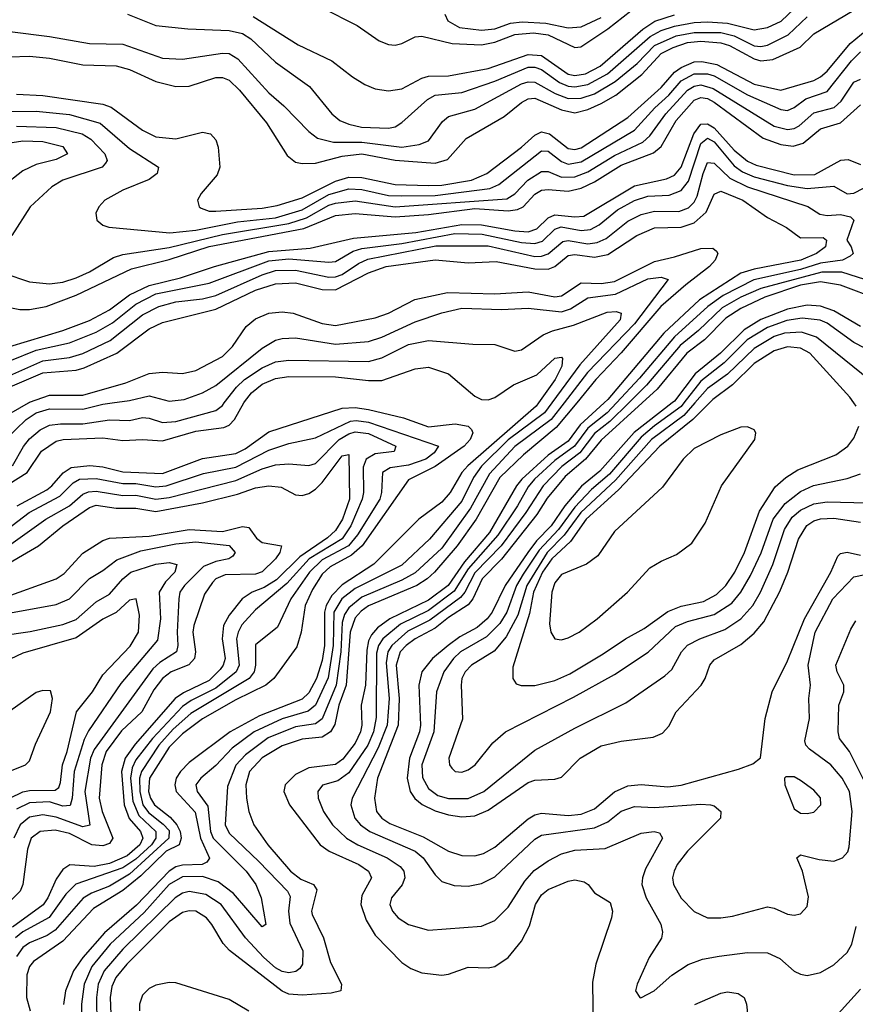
# Model space of a CAD drawing. Header units: inches. Extents: x 1173000 to 1307049, y 522583 to 678455.
# Tile 532 of 617: x 1202320 to 1204834, y 668189 to 671153. Entities that reach past the tile are written whole.
import ezdxf

# ---------------------------------------------------------------- set-up
doc = ezdxf.new("R2010")
doc.units = ezdxf.units.IN
doc.header["$MEASUREMENT"] = 0
doc.layers.add('B2606', color=7, linetype='Continuous')
doc.layers.add('B2607', color=7, linetype='Continuous')

msp = doc.modelspace()

# ---------------------------------------------------------------- linework, layer by layer
at = {"layer": 'B2606', "color": 5}
for points, elevation in [([(1201443.2, 670000), (1201426.9, 669950), (1201435.2, 669850), (1201446.6, 669810), (1201457.8, 669790), (1201474.8, 669770), (1201501.4, 669750), (1201550, 669728.8), (1201650, 669711.8), (1201850, 669718), (1201990, 669705.8), (1202070, 669716.7), (1202110, 669731.8), (1202228.7, 669811.3), (1202247.9, 669830), (1202277.1, 669890), (1202339.8, 669950), (1202370, 669970.3), (1202410, 669982.4), (1202510, 669980.8), (1202570, 669996.5), (1202597.9, 670000)], 1760), ([(1201490.6, 670000), (1201490, 669999), (1201477.3, 669970), (1201469.8, 669930.2), (1201479.7, 669870), (1201504.7, 669824.7), (1201547.3, 669790), (1201610, 669767.6), (1201690, 669757.9), (1201750, 669759.4), (1201850, 669771.3), (1201990, 669757.6), (1202036.2, 669763.8), (1202081, 669779), (1202182, 669838), (1202194.1, 669850), (1202224.3, 669910), (1202242.7, 669930), (1202294.3, 669970), (1202346.1, 670000)], 1780), ([(1202261.2, 669738.8), (1202342.4, 669790), (1202385.9, 669854.1), (1202430, 669884.5), (1202450.4, 669889.6), (1202570, 669894.3), (1202630, 669886.2), (1202690, 669890.1), (1202750, 669885.6), (1202850, 669914.4), (1202934.6, 669925.4), (1202950, 669933.1), (1202966.4, 669950), (1202994.6, 670000)], 1720), ([(1202298, 669810), (1202331.1, 669868.9), (1202350, 669891.6), (1202381.3, 669918.7), (1202410, 669932.5), (1202442.8, 669937.2), (1202510, 669936.8), (1202590, 669948.5), (1202650, 669947.3), (1202690, 669955.6), (1202710, 669954.2), (1202750, 669941.1), (1202790, 669943.8), (1202910, 669976.7), (1202930, 669992.4), (1202935.8, 670000)], 1740), ([(1203881.3, 670000), (1203874.1, 669990), (1203668.1, 669810), (1203650.7, 669790), (1203615.8, 669730), (1203590, 669701.4), (1203520.8, 669650), (1203386.1, 669513.9), (1203290, 669451.9), (1203259.7, 669420.3), (1203241.9, 669390), (1203236.9, 669370), (1203236.8, 669270), (1203230, 669224.5), (1203213.5, 669170), (1203190, 669127.2), (1203170, 669108.2), (1203041.7, 669058.3), (1202952.9, 669010), (1202830, 668917.2), (1202803.5, 668890), (1202791, 668870), (1202786.5, 668850), (1202791.3, 668830), (1202847.8, 668767.8), (1202864, 668690), (1202891.1, 668628.9), (1202882.9, 668617.1), (1202869.6, 668610.4), (1202810, 668608.1), (1202790, 668602.8), (1202770, 668590.3), (1202671.9, 668488.1), (1202575.6, 668404.4), (1202510, 668330), (1202481.7, 668290), (1202457.9, 668230), (1202451.6, 668188.4)], 1720), ([(1203921.3, 670000), (1203899.4, 669970), (1203790, 669888.2), (1203710, 669809), (1203685.2, 669774.8), (1203650, 669704.4), (1203553.2, 669590), (1203470, 669511.8), (1203330, 669441.2), (1203289.6, 669410), (1203265.7, 669370), (1203263.7, 669270), (1203248.1, 669171.9), (1203209.7, 669090.3), (1203188.1, 669071.9), (1203110, 669048.5), (1203025.7, 669010), (1202959.3, 668960.7), (1202910, 668908.2), (1202865.1, 668870), (1202850.1, 668850), (1202853.8, 668830), (1202885.9, 668785.9), (1202893.8, 668710), (1202901.8, 668690), (1203001.8, 668590), (1203031.1, 668550), (1203046.8, 668510), (1203060.7, 668430), (1203050, 668422.2), (1202963.3, 668523.3), (1202917.7, 668557.7), (1202870, 668573.8), (1202810, 668573.2), (1202770, 668550.2), (1202694.3, 668465.7), (1202592.1, 668370), (1202537.1, 668302.9), (1202514.2, 668250), (1202506, 668190), (1202507.2, 668130)], 1740), ([(1203957.9, 670000), (1203919, 669950), (1203810, 669868.9), (1203733.3, 669786.7), (1203677, 669683), (1203590, 669562.5), (1203510, 669488.4), (1203470, 669466.6), (1203350, 669415.5), (1203310, 669382.9), (1203297.3, 669362.7), (1203290, 669338.9), (1203286.3, 669250), (1203272.7, 669150), (1203230, 669048.6), (1203210, 669033.9), (1203150, 669025.1), (1203067.9, 668992.1), (1202999.2, 668940.8), (1202970.7, 668909.3), (1202945.5, 668845.5), (1202938.2, 668730), (1202950, 668705), (1203039.4, 668619.4), (1203125.5, 668530), (1203134.3, 668514.3), (1203129.4, 668470), (1203133.4, 668433.4), (1203172, 668350), (1203170.7, 668310), (1203162.6, 668297.4), (1203151.4, 668288.6), (1203130, 668284.6), (1203110, 668288.1), (1203090, 668299.1), (1203054.7, 668330), (1202999.6, 668390), (1202925.8, 668490), (1202880, 668520), (1202830, 668529.1), (1202810, 668524.2), (1202787.4, 668510), (1202630, 668355.5), (1202574.2, 668290), (1202556.2, 668250), (1202551.3, 668210), (1202552.2, 668130)], 1760), ([(1203996.2, 670000), (1203934.6, 669925.4), (1203836.2, 669843.8), (1203764.9, 669775.1), (1203693.5, 669650), (1203636.8, 669570), (1203568, 669490), (1203546.6, 669470), (1203514.6, 669450), (1203370, 669388.5), (1203347.3, 669372.7), (1203330, 669353.1), (1203314.1, 669310), (1203302, 669150), (1203280, 669090), (1203268.3, 669031.7), (1203254.8, 669010), (1203230, 668993.8), (1203170, 668987.7), (1203110, 668968), (1203050, 668931.2), (1203011.2, 668890), (1203001, 668850), (1203002.4, 668810), (1203009.5, 668769.5), (1203024.8, 668730), (1203066.3, 668670), (1203135.1, 668590), (1203166.1, 668566.1), (1203204.6, 668550), (1203214.4, 668534.4), (1203198, 668470), (1203200.2, 668460.2), (1203234.5, 668390), (1203255.7, 668315.7), (1203288.1, 668250), (1203286, 668230), (1203257.5, 668222.5), (1203170, 668216.5), (1203130, 668220.4), (1203110, 668229.3), (1202951.4, 668351.4), (1202932.1, 668372.1), (1202898.5, 668430), (1202881.9, 668450), (1202850, 668469.5), (1202830, 668471.2), (1202810, 668465.3), (1202770, 668437.6), (1202642.4, 668310), (1202609.1, 668270), (1202597.3, 668242.7), (1202591.9, 668210), (1202596.8, 668110)], 1780), ([(1204078.7, 670000), (1204006.2, 669933.8), (1203970, 669885), (1203910, 669842.1), (1203831.5, 669770), (1203814.9, 669750), (1203733.7, 669610), (1203658.9, 669521.1), (1203609.8, 669450.2), (1203550, 669405.8), (1203433.9, 669350), (1203397.2, 669322.8), (1203378.7, 669301.3), (1203370, 669283.2), (1203364.8, 669255.2), (1203360.7, 669150), (1203347.4, 669090), (1203349.2, 669030), (1203345.8, 669010), (1203330, 668975.1), (1203292.2, 668927.8), (1203270, 668911.8), (1203190, 668901), (1203150, 668881.6), (1203119.3, 668850), (1203115.1, 668830), (1203131.8, 668790), (1203224.3, 668670), (1203251.4, 668650), (1203340.4, 668610), (1203370.1, 668590), (1203378.2, 668570), (1203350, 668517.4), (1203346.8, 668490), (1203362.4, 668442.4), (1203390, 668397.5), (1203470, 668315.1), (1203497.2, 668297.2), (1203530, 668284.4), (1203590, 668277), (1203610, 668279.8), (1203670, 668301.5), (1203730, 668299.5), (1203750, 668303.7), (1203790, 668330.1), (1203830, 668379.8), (1203854, 668426), (1203872.6, 668490), (1203890, 668519.1), (1203910, 668535.2), (1203970, 668560.5), (1203990, 668564.6), (1204018.3, 668558.3), (1204031.1, 668550), (1204050, 668524.7), (1204096.4, 668496.4), (1204103.6, 668470), (1204100.6, 668450), (1204053.4, 668310), (1204043.9, 668256.1), (1204046, 668110)], 1820), ([(1204115.8, 670000), (1204087.7, 669970), (1204030, 669924.1), (1203989.3, 669870), (1203930, 669826.1), (1203869.4, 669770), (1203850, 669747.2), (1203818, 669690), (1203758.6, 669601.4), (1203670, 669500.1), (1203627.3, 669432.7), (1203550, 669375.3), (1203466.2, 669333.8), (1203412.8, 669290), (1203399.9, 669270), (1203393.6, 669246.4), (1203392.7, 669052.7), (1203384.6, 669010), (1203367.3, 668970), (1203310, 668886.2), (1203277.8, 668862.2), (1203231.1, 668848.9), (1203216.8, 668830), (1203217.9, 668810), (1203234.1, 668770), (1203261, 668730), (1203303.4, 668690), (1203337.4, 668670), (1203426.3, 668630), (1203464.6, 668604.6), (1203476, 668590), (1203478.5, 668570), (1203471, 668549), (1203438.6, 668510), (1203433.8, 668490), (1203441.4, 668470), (1203459.4, 668450), (1203490, 668429.5), (1203550, 668413), (1203710, 668425.1), (1203750, 668442.2), (1203790, 668481.8), (1203840.1, 668559.9), (1203867.8, 668592.2), (1203910, 668621.8), (1203950, 668642), (1203990, 668653.9), (1204081.6, 668658.4), (1204190, 668704.7), (1204229.3, 668709.3), (1204245.2, 668705.2), (1204254.3, 668690), (1204203.1, 668596.9), (1204193.8, 668570), (1204192.5, 668550), (1204205.1, 668510), (1204248.9, 668431.1), (1204253.8, 668406.2), (1204251.1, 668388.9), (1204213.7, 668330), (1204177.6, 668250), (1204173, 668230), (1204186, 668210), (1204188.9, 668208.9), (1204229.4, 668230), (1204282.5, 668277.5), (1204331.2, 668308.8), (1204374.3, 668325.8), (1204425.3, 668334.7), (1204510, 668345.7), (1204570, 668343.9), (1204607.3, 668327.3), (1204650, 668289.2), (1204670, 668279.7), (1204690, 668275.9), (1204730, 668285.6), (1204770, 668307.8), (1204810, 668345), (1204824, 668370), (1204836.6, 668423.4)], 1840), ([(1204152.7, 670000), (1204096.2, 669943.8), (1204050, 669907.6), (1204005.3, 669850), (1203951.4, 669808.6), (1203895.1, 669750), (1203843, 669670), (1203768.4, 669570), (1203690, 669488.6), (1203659.4, 669430), (1203646.4, 669413.6), (1203554.1, 669345.9), (1203487.7, 669312.3), (1203439.4, 669270), (1203427.9, 669250), (1203422.3, 669217.7), (1203431.8, 669110), (1203426, 669030), (1203398.6, 668961.4), (1203320.1, 668810), (1203316.6, 668790), (1203328.9, 668750), (1203345.8, 668730), (1203373.2, 668710), (1203510.5, 668650), (1203533.8, 668630), (1203570, 668578.9), (1203590, 668559.4), (1203627.3, 668547.3), (1203670, 668545.4), (1203710, 668552.7), (1203750, 668572.7), (1203870, 668687), (1203890, 668698.9), (1204050, 668720.3), (1204090, 668738.3), (1204130, 668770.8), (1204170, 668785.2), (1204230, 668781.9), (1204370, 668792), (1204399.1, 668790), (1204410, 668786.7), (1204430.2, 668770), (1204429.3, 668750), (1204330, 668650.4), (1204298.6, 668610), (1204289.1, 668590), (1204284.5, 668570), (1204286.9, 668550), (1204310, 668509.4), (1204350, 668468.9), (1204390.1, 668450.1), (1204430, 668449.6), (1204465, 668455), (1204570, 668482.6), (1204590, 668478.7), (1204630, 668461.1), (1204650, 668457.6), (1204670, 668462), (1204690, 668484), (1204693.2, 668513.2), (1204676, 668590), (1204658.9, 668630), (1204670, 668639.6), (1204725.5, 668625.5), (1204770, 668620.2), (1204795.8, 668630), (1204812, 668648), (1204816.4, 668663.6), (1204825.4, 668770), (1204817, 668830), (1204794.9, 668870), (1204761.2, 668910), (1204697.1, 668957.1), (1204685.6, 668970), (1204682.8, 668982.8), (1204696.9, 669050), (1204694.6, 669110), (1204699.2, 669150), (1204692.8, 669210), (1204713.6, 669310), (1204766.7, 669410), (1204830, 669475.8), (1205010, 669513.1)], 1860), ([(1204192.9, 670000), (1204070, 669887.7), (1204022.6, 669830), (1203961.3, 669778.7), (1203906.9, 669713.1), (1203875.9, 669664.1), (1203770, 669529.1), (1203711.5, 669470), (1203683.3, 669410), (1203670, 669391.9), (1203610, 669353.4), (1203570, 669321.4), (1203510, 669289.6), (1203483.4, 669270), (1203465.3, 669250), (1203453.3, 669210), (1203462, 669110), (1203459.1, 669030), (1203396.6, 668870), (1203387.8, 668810), (1203394.2, 668770), (1203409.7, 668750), (1203433.6, 668733.6), (1203533.7, 668693.7), (1203610, 668650.4), (1203650, 668637.5), (1203690, 668636.5), (1203716.1, 668643.9), (1203750, 668662.2), (1203850, 668747.3), (1203870, 668759.6), (1203890, 668764.8), (1203970, 668757.6), (1204010, 668762.1), (1204050, 668777.4), (1204110, 668829.4), (1204150, 668847.6), (1204190, 668850.7), (1204270, 668843.8), (1204310, 668848.8), (1204483.2, 668896.8), (1204526.4, 668913.6), (1204549, 668931), (1204563.7, 669050), (1204584.7, 669130), (1204630, 669223.2), (1204681.5, 669350), (1204761.2, 669490), (1204782, 669538), (1204790, 669546.3), (1204809.9, 669550.1), (1204850, 669541.8)], 1880), ([(1204283.2, 670000), (1204169.5, 669910.5), (1204065.4, 669794.6), (1204011, 669749), (1203960.4, 669690), (1203919.5, 669630), (1203875.3, 669584.7), (1203848.9, 669550), (1203781.3, 669450), (1203741.8, 669370), (1203727, 669350), (1203696.4, 669323.6), (1203644.7, 669295.3), (1203609.8, 669270), (1203562.7, 669230), (1203530, 669190.4), (1203521.5, 669150), (1203526.1, 669030), (1203522.7, 669010), (1203493.2, 668930), (1203485.8, 668870), (1203495.1, 668830), (1203509, 668809), (1203530.7, 668790.7), (1203570, 668771.8), (1203610, 668760.2), (1203650, 668754), (1203690, 668756.9), (1203730, 668773.9), (1203850, 668856.8), (1203870, 668864.3), (1203930, 668866.9), (1203950, 668873.1), (1204006.8, 668930), (1204070, 668967.4), (1204130, 668981.1), (1204226.1, 668993.9), (1204254.2, 669005.8), (1204273.1, 669026.9), (1204295.8, 669070), (1204370.3, 669149.7), (1204382.6, 669170), (1204397.1, 669210), (1204410, 669226.8), (1204490, 669272.9), (1204530, 669307.1), (1204559.2, 669340.8), (1204607.7, 669432.3), (1204631.7, 669490), (1204663.5, 669590), (1204688.9, 669631.1), (1204710, 669645), (1204730, 669651.3), (1204770, 669652.4), (1204850, 669641.3)], 1920), ([(1204318.9, 670000), (1204310, 669988.6), (1204230, 669931.3), (1204190, 669897), (1204094.4, 669785.6), (1204040.7, 669739.3), (1203990, 669685.6), (1203941.3, 669618.7), (1203883.5, 669556.5), (1203835.4, 669484.6), (1203815.3, 669450), (1203786.2, 669370), (1203764.5, 669335.5), (1203724.5, 669295.5), (1203646.5, 669250), (1203625.1, 669230), (1203596.4, 669190), (1203574.4, 669130), (1203566.4, 669010), (1203530.3, 668910), (1203532.1, 668872.1), (1203550, 668838.6), (1203577.9, 668817.9), (1203610, 668808.5), (1203670, 668808.8), (1203716.6, 668830), (1203870, 668954.7), (1203990, 669020.3), (1204143.5, 669096.5), (1204261.8, 669178.2), (1204282.6, 669197.4), (1204311.5, 669250), (1204330, 669271), (1204366.2, 669290), (1204442.2, 669317.8), (1204490, 669349.7), (1204526, 669390), (1204548.8, 669430), (1204586.5, 669513.5), (1204621.7, 669618.3), (1204644.5, 669655.5), (1204670, 669677.4), (1204710, 669696.5), (1204750, 669702), (1204870, 669699.5)], 1940), ([(1204351.8, 670000), (1204318.1, 669961.9), (1204220.8, 669890), (1204113.1, 669766.9), (1204008.4, 669670), (1203958.4, 669601.6), (1203907.4, 669550), (1203845.6, 669450), (1203819.2, 669360.8), (1203784, 669296), (1203748, 669252), (1203679.3, 669210), (1203660.5, 669190), (1203650.8, 669170), (1203648, 669150), (1203652, 669048), (1203611.6, 668930), (1203613.7, 668910), (1203620.2, 668900.2), (1203630, 668890.2), (1203650, 668888.4), (1203670, 668895.1), (1203690.6, 668910), (1203743.7, 668976.3), (1203781.8, 669010), (1203986.3, 669113.7), (1204110, 669182.6), (1204211, 669249), (1204293.3, 669326.7), (1204330, 669341.8), (1204410, 669362.5), (1204462.6, 669397.4), (1204489.9, 669430), (1204519.5, 669480.5), (1204551.4, 669548.6), (1204587.2, 669650), (1204623.4, 669696.6), (1204670, 669733), (1204708.4, 669751.6), (1204810, 669772.2), (1204850, 669786.7)], 1960), ([(1204395.5, 670000), (1204345.4, 669950), (1204246.5, 669870), (1204122.1, 669737.9), (1204024.2, 669650), (1203977.4, 669582.6), (1203920.9, 669530), (1203893.5, 669490), (1203866.2, 669430), (1203853.7, 669366.3), (1203804.4, 669204.4), (1203803.6, 669170), (1203813.8, 669153.8), (1203828.7, 669148.7), (1203870, 669148.7), (1203930, 669163.8), (1203975.3, 669184.7), (1204076, 669244), (1204142.5, 669290), (1204199.4, 669320.6), (1204270, 669372.4), (1204310, 669387.7), (1204377.7, 669402.3), (1204416.9, 669423.1), (1204444.5, 669450), (1204472.3, 669490), (1204501.1, 669550), (1204546.1, 669673.9), (1204593.1, 669746.9), (1204625.2, 669774.8), (1204662, 669798), (1204776.2, 669843.8), (1204812.4, 669870), (1204830, 669894), (1204845.5, 669930)], 1980), ([(1204836.7, 669990), (1204829.8, 670000)], 1980), ([(1202312.5, 669690), (1202401.8, 669738.2), (1202417.2, 669750), (1202450.4, 669789.6), (1202475, 669805), (1202531.1, 669811.1), (1202570, 669807.2), (1202630, 669792.7), (1202750, 669787.8), (1202870, 669832.5), (1202970, 669847.4), (1202998.2, 669861.8), (1203070, 669912.4), (1203290, 669983.8), (1203330, 669986.2), (1203370, 669980.2), (1203474.9, 669954.9), (1203550, 669928), (1203630, 669936.8), (1203669.4, 669930), (1203679.5, 669919.5), (1203684, 669910), (1203675.1, 669890), (1203657, 669870), (1203570, 669808), (1203490, 669767.9), (1203350.1, 669569.9), (1203318.2, 669541.8), (1203254.1, 669505.9), (1203230, 669484.4), (1203201.4, 669438.6), (1203179.3, 669390), (1203167.1, 669310), (1203154.2, 669265.8), (1203084.9, 669170), (1203060.6, 669150), (1202970, 669106), (1202870, 669048.3), (1202810, 669003.8), (1202770, 668963.4), (1202710.4, 668870), (1202707.9, 668830), (1202713.5, 668810), (1202725.9, 668790), (1202772.6, 668752.6), (1202793.2, 668730), (1202802.8, 668710), (1202805.7, 668690), (1202799.5, 668670), (1202760.9, 668650), (1202684.3, 668575.7), (1202630, 668531.6), (1202542.5, 668477.5), (1202450, 668379.3), (1202361.8, 668318.2), (1202350, 668303.7), (1202342, 668278), (1202340.4, 668210), (1202351.6, 668170)], 1680), ([(1202224.6, 669575.4), (1202348.9, 669670), (1202440.6, 669719.4), (1202481.2, 669758.8), (1202500.5, 669770), (1202550, 669772.5), (1202630, 669756.8), (1202670, 669757.1), (1202730, 669746.9), (1202761.1, 669750), (1202873, 669787), (1202970, 669806.5), (1203070, 669857.4), (1203130, 669877.5), (1203210, 669894.7), (1203315.3, 669944.7), (1203333, 669947), (1203370, 669942.2), (1203579.8, 669870), (1203567.2, 669850), (1203542.6, 669830), (1203490, 669812.2), (1203435.2, 669804.8), (1203411.6, 669790), (1203408.6, 669730), (1203403.4, 669710), (1203336.9, 669603.1), (1203309.1, 669570), (1203230, 669527.4), (1203191.7, 669490), (1203135.7, 669410), (1203095.5, 669324.5), (1203030, 669271.6), (1203029.3, 669210), (1203025.1, 669190), (1203010.4, 669170), (1202835.5, 669064.5), (1202782, 669018), (1202738.7, 668970), (1202686.4, 668890), (1202681, 668870), (1202681.3, 668830), (1202690.8, 668790), (1202707.2, 668767.2), (1202752.1, 668732.1), (1202770, 668712.2), (1202769, 668690), (1202650, 668581.6), (1202590, 668545.3), (1202535.9, 668524.1), (1202511.2, 668508.8), (1202427.2, 668412.8), (1202403, 668397), (1202350, 668374.8), (1202330, 668360.2), (1202310, 668333.7)], 1660), ([(1202265.8, 669554.2), (1202399.2, 669650), (1202469.7, 669690.3), (1202510, 669725), (1202527.6, 669732.4), (1202550, 669734), (1202630, 669720.7), (1202670, 669721.7), (1202730, 669709.9), (1202770, 669714.9), (1202970, 669765.9), (1203050, 669801.4), (1203090, 669813.7), (1203130, 669816.7), (1203190, 669811.3), (1203210, 669817.3), (1203281.8, 669890), (1203310, 669907), (1203330, 669912.6), (1203370, 669907.3), (1203451.7, 669870), (1203446.7, 669853.3), (1203390, 669846.2), (1203362.2, 669830), (1203353.1, 669806.9), (1203354.4, 669730), (1203350.3, 669710), (1203316.7, 669630), (1203290, 669591.1), (1203191, 669530), (1203124.1, 669455.9), (1203030, 669377), (1202988.4, 669331.6), (1202977, 669310), (1202972.7, 669290), (1202980.3, 669210), (1202971.4, 669190), (1202910, 669140.9), (1202836.1, 669103.9), (1202810, 669085.7), (1202720.1, 668990), (1202670, 668925.6), (1202658.6, 668901.4), (1202653.7, 668870), (1202661, 668801), (1202678.2, 668758.2), (1202730, 668710), (1202730, 668690), (1202717.1, 668670), (1202670, 668626.6), (1202630, 668600.5), (1202488.9, 668551.1), (1202459.2, 668520.8), (1202408.8, 668451.2), (1202330, 668407.7), (1202307.9, 668390)], 1640), ([(1202250, 669496.7), (1202376.9, 669570), (1202450.3, 669630), (1202530, 669684.9), (1202550, 669692.2), (1202610, 669683), (1202670, 669682.9), (1202730, 669672.8), (1202870, 669699), (1202975.3, 669724.7), (1203030, 669743.8), (1203070, 669750.4), (1203106.5, 669746.5), (1203150, 669723.5), (1203170, 669721.3), (1203190, 669727.1), (1203210, 669740.1), (1203230, 669760.3), (1203290, 669841), (1203310, 669844.9), (1203312, 669710), (1203291.7, 669650), (1203270, 669615.9), (1203246.1, 669593.9), (1203163.3, 669536.7), (1203093.1, 669466.9), (1203055.8, 669444.2), (1203019.1, 669430), (1202989.8, 669410), (1202950, 669360.7), (1202933.4, 669330), (1202929, 669290), (1202937.9, 669230), (1202932.5, 669210), (1202923, 669197), (1202890, 669164.2), (1202812.5, 669127.5), (1202787.6, 669110), (1202667.9, 668972.1), (1202637.3, 668930), (1202626.9, 668890), (1202634.7, 668790), (1202649.1, 668749.1), (1202683.7, 668710), (1202690.3, 668690), (1202681.1, 668670), (1202643.4, 668636.6), (1202590, 668613.6), (1202544.3, 668604.3), (1202471.2, 668608.8), (1202450, 668595.7), (1202430, 668565.8), (1202405.1, 668510), (1202391.1, 668488.9), (1202298.3, 668421.7)], 1620), ([(1202268, 669412), (1202430, 669470.1), (1202453.4, 669486.6), (1202510, 669547.9), (1202570, 669586.1), (1202590, 669593), (1202710, 669599), (1202830, 669618.9), (1202930, 669612.6), (1202990, 669627.9), (1203010, 669625.2), (1203032.5, 669592.5), (1203050, 669580.1), (1203108, 669570), (1203103, 669550), (1203090.2, 669530), (1203050, 669491.2), (1203030, 669484.2), (1202937.9, 669482.1), (1202910.6, 669470), (1202900.5, 669459.5), (1202876.2, 669423.8), (1202844.3, 669330), (1202841.5, 669310), (1202848.8, 669250), (1202846.1, 669230), (1202828.7, 669211.3), (1202775.7, 669190), (1202749.8, 669170.2), (1202723.6, 669136.4), (1202687.7, 669070), (1202626.9, 669013.1), (1202580.6, 668950), (1202566.9, 668910), (1202559.5, 668810), (1202568.1, 668770), (1202600.4, 668690), (1202590, 668673.7), (1202570, 668666.6), (1202537.3, 668670), (1202470, 668703.4), (1202426.5, 668713.5), (1202381.5, 668710), (1202355, 668690), (1202343.3, 668656.7), (1202329.3, 668550), (1202321, 668530), (1202270, 668477.7)], 1580), ([(1202292.4, 669367.6), (1202430, 669393.3), (1202470, 669409.6), (1202530, 669471.4), (1202570, 669495), (1202612.2, 669527.8), (1202685, 669555), (1202790, 669575.3), (1202850, 669581.8), (1202950.7, 669570.7), (1202968.3, 669550), (1202961.9, 669538.1), (1202949.7, 669530.3), (1202910, 669522.3), (1202873, 669507), (1202815.9, 669450), (1202802.1, 669430), (1202798.5, 669410), (1202793.7, 669310), (1202796.3, 669270), (1202791.4, 669250), (1202741.9, 669218.1), (1202721.1, 669198.9), (1202544, 668956), (1202533.4, 668930), (1202515.9, 668830), (1202531, 668729), (1202510, 668724), (1202430, 668752.9), (1202390, 668760), (1202350, 668752.7), (1202321.5, 668730), (1202302.5, 668690)], 1560), ([(1202261, 669299), (1202351.6, 669311.6), (1202450, 669332.9), (1202490, 669348), (1202550, 669400.8), (1202590, 669423.8), (1202630.7, 669470), (1202654.9, 669490), (1202730, 669514.2), (1202770, 669519.1), (1202793.4, 669513.4), (1202786.8, 669490), (1202758.6, 669461.4), (1202740.1, 669430), (1202743.8, 669350), (1202734.3, 669285.7), (1202624.7, 669155.3), (1202527, 669013), (1202513.9, 668986.1), (1202484, 668890), (1202478.2, 668810), (1202472.3, 668787.7), (1202450, 668785.6), (1202410, 668798.5), (1202350, 668795.9), (1202310, 668777)], 1540), ([(1202290.8, 668810), (1202330, 668828.6), (1202350, 668832.8), (1202426.4, 668833.6), (1202437.6, 668842.4), (1202443.1, 668856.9), (1202448.8, 668910), (1202462.7, 668950), (1202491.4, 669070), (1202538.9, 669130), (1202570, 669181.6), (1202652.5, 669267.5), (1202677.3, 669310), (1202680.8, 669360.8), (1202670.1, 669410.1), (1202650, 669406), (1202610.7, 669369.3), (1202570, 669348.7), (1202490, 669292.9), (1202330, 669246.1), (1202291.8, 669228.2)], 1520), ([(1204867.5, 668850), (1204816.6, 668950), (1204786.5, 668990), (1204782.8, 669010), (1204784.6, 669090), (1204799.9, 669130), (1204799.5, 669150), (1204779.6, 669190), (1204775.5, 669210), (1204821, 669319), (1204836.3, 669343.7)], 1840), ([(1202275, 668885), (1202337.4, 668910), (1202350, 668922.2), (1202367.3, 668972.7), (1202412.8, 669070), (1202419.2, 669110), (1202413.2, 669133.2), (1202390, 669134.1), (1202370, 669128), (1202290, 669071.7)], 1480), ([(1203010, 668168.8), (1202950, 668203.9), (1202790, 668253.8), (1202770, 668254.9), (1202730, 668246.7), (1202710, 668237.2), (1202690, 668216.6), (1202680.9, 668190), (1202680.5, 668170)], 1820), ([(1204351.2, 668188.8), (1204430, 668222.7), (1204450, 668226.7), (1204482.4, 668222.4), (1204499.7, 668210), (1204507.5, 668190), (1204521.6, 668050)], 1820), ([(1204755, 668130), (1204850, 668234.8)], 1820)]:
    msp.add_lwpolyline(points, dxfattribs=dict(at, elevation=elevation))
for points, elevation in [([(1204510, 669928.2), (1204490, 669927.1), (1204430, 669904.1), (1204350, 669862.6), (1204316.6, 669830), (1204254.1, 669745.9), (1204110, 669613), (1204060.1, 669539.9), (1204026.1, 669513.9), (1203950, 669483.1), (1203930, 669457.9), (1203921.2, 669430), (1203914.4, 669334.4), (1203918.1, 669310), (1203930, 669290.1), (1203950, 669286.9), (1203970, 669292.2), (1204003.2, 669310), (1204058, 669350), (1204149.2, 669430), (1204216.4, 669503.6), (1204250, 669523.5), (1204296.9, 669543.1), (1204342.2, 669577.8), (1204382.5, 669637.5), (1204431.9, 669750), (1204531.8, 669890), (1204535.3, 669910), (1204530, 669918.9)], 2020), ([(1204625.7, 668874.3), (1204621.6, 668870), (1204622.6, 668850), (1204650, 668778), (1204670, 668764.9), (1204690, 668763.6), (1204710, 668768.3), (1204730.4, 668789.6), (1204730, 668811), (1204710, 668834.2), (1204670, 668862.7), (1204650, 668873.8)], 1880)]:
    msp.add_lwpolyline(points, close=True, dxfattribs=dict(at, elevation=elevation))
at = {"layer": 'B2607', "color": 5}
for points, elevation in [([(1202644.9, 671170), (1202730, 671135.8), (1202825.6, 671125.6), (1202950, 671120.5), (1202990, 671112), (1203015.4, 671095.4), (1203090, 671025.4), (1203192.1, 670952.1), (1203259.5, 670870), (1203283, 670850), (1203310, 670838.5), (1203348.4, 670830), (1203430, 670826.6), (1203450, 670830.7), (1203470, 670843.5), (1203546.7, 670913.3), (1203570, 670926.6), (1203650, 670934.6), (1203750, 670968.8), (1203850, 671010.6), (1203870, 671010.6), (1203890, 671003.1), (1203944.1, 670964.1), (1203970, 670953.6), (1203990, 670951.1), (1204030, 670958), (1204088.6, 670990), (1204217.5, 671102.5), (1204250, 671121.3), (1204290, 671134.3), (1204350, 671145.1), (1204390, 671146.9), (1204450, 671142.9), (1204530, 671123), (1204570, 671129.5), (1204610.9, 671149.1), (1204670, 671204.1)], 2060), ([(1202290, 671041.8), (1202350, 671043.2), (1202410, 671037.2), (1202510, 671017.5), (1202610, 671014.5), (1202650, 671003.4), (1202730, 670967.1), (1202790, 670952), (1202830, 670953.7), (1202910, 670979.2), (1202930, 670979.3), (1202950, 670971.1), (1202981.4, 670941.4), (1203062.9, 670842.9), (1203124.5, 670744.5), (1203150, 670724.9), (1203170, 670720.3), (1203210, 670721.9), (1203290, 670743), (1203350, 670749.5), (1203450, 670730.2), (1203570, 670722), (1203607, 670733), (1203664, 670796), (1203778.1, 670861.9), (1203830, 670904.4), (1203850, 670915.5), (1203870, 670917.3), (1203950, 670881.7), (1203990, 670872.7), (1204030, 670882.7), (1204070, 670900.9), (1204113.9, 670926.1), (1204191.6, 670988.4), (1204250, 671051.2), (1204285.9, 671070), (1204330, 671085.1), (1204370, 671089.2), (1204430, 671084.2), (1204455.9, 671075.9), (1204530, 671035.3), (1204550, 671030), (1204586.4, 671033.6), (1204669, 671071), (1204710, 671110.8), (1204830, 671181.8)], 2020), ([(1203228.5, 671190), (1203335.9, 671135.9), (1203401.6, 671090), (1203430, 671078.6), (1203450, 671076.7), (1203470, 671081.4), (1203510, 671101.5), (1203530, 671103.6), (1203621.7, 671081.7), (1203710, 671077.6), (1203750, 671085.6), (1203810, 671108.7), (1203866.1, 671113.9), (1203910, 671108.2), (1203990, 671069.8), (1204008.3, 671071.7), (1204090, 671125.6), (1204182.2, 671197.8)], 2120), ([(1202290, 671118.2), (1202410, 671103.3), (1202530, 671081.6), (1202630, 671079.9), (1202750, 671038.1), (1202810, 671035.1), (1202930, 671052.7), (1202950, 671051.6), (1202976.1, 671036.1), (1203070, 670932.8), (1203114.4, 670894.4), (1203190, 670816.6), (1203216.5, 670796.5), (1203264.4, 670784.4), (1203350, 670784.9), (1203469.9, 670770.1), (1203522.4, 670777.6), (1203550, 670788.4), (1203592.8, 670847.2), (1203610, 670861.9), (1203690, 670884.3), (1203830, 670960), (1203850, 670966.7), (1203870, 670965.8), (1203931.1, 670931.1), (1203970, 670916.2), (1204010, 670917.1), (1204050, 670930.6), (1204112.2, 670967.8), (1204178.1, 671021.9), (1204230, 671075.4), (1204295.4, 671104.6), (1204350, 671115.2), (1204430, 671114.7), (1204470, 671104.4), (1204530, 671074.9), (1204550, 671072.3), (1204570, 671076.7), (1204632.2, 671107.8), (1204690, 671161.8)], 2040), ([(1203022.7, 671162.7), (1203157.8, 671077.8), (1203258.9, 671030), (1203321.3, 670981.3), (1203358.5, 670958.5), (1203390, 670945.5), (1203430, 670939), (1203470, 670945.5), (1203530, 670977.6), (1203550, 670983.1), (1203610, 670984.1), (1203730, 671006.7), (1203850, 671048.9), (1203890, 671045.3), (1203970, 670989.7), (1203990, 670985.4), (1204022.6, 670990), (1204066.5, 671013.5), (1204195.3, 671124.7), (1204231.1, 671148.9), (1204290, 671167.8)], 2080), ([(1203599.8, 671170), (1203608.8, 671150), (1203643.6, 671130), (1203710, 671122.1), (1203750, 671126.1), (1203797.4, 671142.6), (1203832.5, 671147.5), (1203903, 671143), (1203970, 671129.3), (1204010, 671132.3), (1204070, 671160)], 2140), ([(1202310, 670929.3), (1202390, 670925.5), (1202570, 670899), (1202595.4, 670890), (1202690, 670820.8), (1202730, 670800.5), (1202790, 670794.4), (1202870, 670814.4), (1202894.2, 670810), (1202910, 670791.4), (1202916.9, 670770), (1202922.1, 670710), (1202914, 670686), (1202866.5, 670630), (1202855.5, 670610), (1202860.2, 670590), (1202865.9, 670585.9), (1202890, 670577.2), (1202910, 670576.8), (1203050, 670586.1), (1203094.6, 670594.6), (1203170, 670617.6), (1203270, 670667.6), (1203310, 670679.1), (1203350, 670678), (1203450, 670657.5), (1203550, 670654.2), (1203590, 670655.8), (1203679.8, 670670), (1203725.5, 670690), (1203830, 670769.8), (1203870, 670806.2), (1203890, 670815.5), (1203914.1, 670810), (1203970, 670766), (1203990, 670763.1), (1204010, 670768), (1204150, 670858.9), (1204250, 670949.4), (1204290, 670995.6), (1204310.2, 671009.8), (1204350, 671026.1), (1204372.7, 671027.3), (1204418.2, 671018.2), (1204530, 670959.1), (1204610, 670941.3), (1204709.8, 670970.2), (1204730, 670981), (1204750, 670998.4), (1204818.7, 671081.3), (1204870, 671123.5)], 1980), ([(1202290, 670876.9), (1202370, 670878.5), (1202470, 670868), (1202562.4, 670842.4), (1202650, 670765.5), (1202737.3, 670710), (1202733.6, 670690), (1202710, 670672.7), (1202630, 670640.6), (1202576, 670610), (1202558.3, 670590), (1202549.3, 670570.7), (1202551.8, 670550), (1202570, 670535.3), (1202588.4, 670528.4), (1202771.4, 670511.4), (1202850, 670520.2), (1202975.3, 670544.7), (1203090, 670557.3), (1203170, 670581.3), (1203250, 670627.1), (1203310, 670644.2), (1203350, 670642.2), (1203430, 670624.3), (1203470, 670622.8), (1203570, 670624.6), (1203735.2, 670644.8), (1203762.3, 670657.7), (1203890, 670759), (1203910, 670758), (1203950, 670726.6), (1203970, 670719), (1204010, 670725.5), (1204170, 670821.2), (1204231.4, 670888.6), (1204273.8, 670926.2), (1204310, 670969.1), (1204350, 670990.4), (1204389.2, 670990.8), (1204410, 670984.5), (1204510, 670927.1), (1204610, 670882.6), (1204630, 670879.9), (1204650, 670889), (1204685.2, 670914.8), (1204750, 670936.8), (1204822.9, 671030), (1204850, 671056.8)], 1960), ([(1202272, 670390), (1202350, 670363.9), (1202410, 670358.3), (1202450, 670363.8), (1202490, 670376), (1202530, 670394), (1202602.8, 670437.2), (1202630, 670446.9), (1202770, 670467.7), (1202930, 670506.4), (1203130, 670539.8), (1203183.4, 670556.6), (1203250, 670595.2), (1203270, 670600.8), (1203330, 670608.2), (1203450, 670590), (1203785.5, 670614.5), (1203810, 670629.4), (1203848.8, 670670), (1203890, 670696.9), (1203910, 670696.3), (1203950, 670679.6), (1203990, 670680.6), (1204030, 670695.3), (1204110, 670744.9), (1204195.1, 670784.9), (1204216.5, 670803.5), (1204263.9, 670870), (1204330, 670941.2), (1204350, 670953.8), (1204370, 670957.1), (1204406.7, 670946.7), (1204590, 670832.8), (1204630, 670822.4), (1204650, 670825.4), (1204665.9, 670834.1), (1204710, 670872.7), (1204771.2, 670888.8), (1204791.6, 670908.4), (1204830, 670965.3), (1204850, 670974.2)], 1940), ([(1202290, 670287), (1202320.6, 670280.6), (1202350, 670280.6), (1202399.8, 670290), (1202490, 670323.9), (1202656.9, 670403.1), (1202770, 670432), (1202890, 670470.4), (1203175.4, 670524.6), (1203270, 670564.5), (1203330, 670570.4), (1203450, 670560.2), (1203550, 670566.9), (1203690, 670584.6), (1203790, 670578.4), (1203817.9, 670582.1), (1203835.3, 670590), (1203870, 670628.6), (1203890, 670640.4), (1203910, 670642.6), (1203970, 670636.9), (1204010, 670646.6), (1204050, 670665.8), (1204130, 670715.6), (1204227.3, 670752.7), (1204250, 670771.6), (1204295.6, 670850), (1204349.2, 670910.8), (1204370, 670919.1), (1204390, 670916.1), (1204410, 670905.1), (1204556.9, 670796.9), (1204610, 670777.3), (1204647.3, 670772.7), (1204677.8, 670782.2), (1204730, 670825.2), (1204790, 670842.9), (1204850, 670897.6)], 1920), ([(1202290.1, 670170.1), (1202450, 670218.3), (1202530, 670248.3), (1202590, 670279.8), (1202650, 670324.7), (1202710, 670353.5), (1202803.9, 670376.1), (1202906.4, 670410), (1203070, 670455.8), (1203194.6, 670465.4), (1203324.4, 670495.6), (1203512.4, 670512.4), (1203650, 670536.8), (1203710, 670536.1), (1203810, 670517.6), (1203850, 670515), (1203876, 670524), (1203910, 670557.1), (1203930, 670566.2), (1203990, 670559.6), (1204017.8, 670562.2), (1204170, 670653.7), (1204265.9, 670674.1), (1204290, 670685.8), (1204310.9, 670709.1), (1204348.3, 670810), (1204370, 670838.9), (1204390, 670840.4), (1204410, 670828.1), (1204470, 670760.2), (1204510, 670728), (1204535.9, 670715.9), (1204650, 670686.2), (1204712.4, 670687.6), (1204791, 670731), (1204812.7, 670732.7), (1204850, 670717.1)], 1880), ([(1202310, 670832.6), (1202430, 670829.1), (1202507.9, 670810), (1202534, 670794), (1202576.2, 670750), (1202583.6, 670730), (1202578.6, 670721.4), (1202568.4, 670710), (1202449.8, 670670.2), (1202417.1, 670650), (1202351.8, 670590), (1202296.2, 670503.8)], 1940), ([(1202010, 670739.7), (1202329.2, 670789.2), (1202390, 670786.5), (1202450, 670771.4), (1202464.1, 670750), (1202430, 670732.1), (1202370, 670717.4), (1202330, 670698.2), (1202267.9, 670650)], 1920), ([(1202210, 670094.1), (1202370, 670158.3), (1202470, 670180.5), (1202550, 670212.3), (1202599.3, 670240.7), (1202670, 670297.5), (1202730, 670328.3), (1202890, 670360.6), (1203070, 670427.5), (1203130, 670433.6), (1203250, 670423.7), (1203270, 670425.7), (1203323.8, 670456.2), (1203350, 670464.3), (1203470, 670480), (1203629.5, 670509.5), (1203711.9, 670508.1), (1203830, 670483.1), (1203870, 670479.3), (1203892.9, 670487.1), (1203930, 670523), (1203949.7, 670530.3), (1204010, 670518.4), (1204037.8, 670522.2), (1204064, 670536), (1204119.2, 670580.8), (1204170, 670609.1), (1204210, 670622.1), (1204274.7, 670625.3), (1204310, 670639.2), (1204332.8, 670667.2), (1204370, 670780.3), (1204390, 670796.8), (1204410, 670785.5), (1204470, 670713.1), (1204495.5, 670695.5), (1204530, 670680.8), (1204630, 670654.3), (1204690, 670645.1), (1204770, 670652.3), (1204810, 670629.7), (1204830, 670631.3), (1204890, 670662.4)], 1860), ([(1202190, 670038), (1202390, 670126.5), (1202470, 670137), (1202510, 670148.2), (1202592.3, 670187.7), (1202690, 670264.7), (1202738.7, 670290), (1202790, 670303.8), (1202870, 670313.1), (1202910, 670323.2), (1203050, 670385.6), (1203090, 670398.9), (1203150, 670399.9), (1203250, 670378), (1203270, 670379.1), (1203290, 670386.2), (1203340, 670420), (1203367.2, 670432.8), (1203572.7, 670472.7), (1203730, 670472.9), (1203870, 670440.7), (1203890, 670441.6), (1203910, 670448.6), (1203954.2, 670485.8), (1203970, 670488.7), (1204030, 670478.6), (1204057.7, 670482.3), (1204084.9, 670495.1), (1204150, 670547.3), (1204190, 670567.3), (1204230, 670576.8), (1204303.6, 670576.4), (1204332.7, 670587.3), (1204350, 670604.6), (1204358.3, 670621.7), (1204376.2, 670690), (1204390, 670723.1), (1204410, 670721.8), (1204456.8, 670676.8), (1204510, 670650.4), (1204691.4, 670591.4), (1204727.9, 670567.9), (1204750, 670564.3), (1204790, 670567.5), (1204819.9, 670559.9), (1204829.6, 670549.6), (1204808.8, 670490), (1204822.4, 670470), (1204828.1, 670450), (1204818.8, 670441.2), (1204795.8, 670430), (1204730, 670420.8), (1204670, 670401.7), (1204529.3, 670370.7), (1204436.6, 670323.4), (1204390.3, 670290), (1204290, 670199.2), (1204185.5, 670074.5), (1204115.8, 670000)], 1840), ([(1202277.5, 670042.5), (1202390, 670090), (1202490, 670098.6), (1202514.4, 670105.6), (1202612.6, 670150), (1202710, 670222.4), (1202750, 670242.3), (1202910, 670282), (1203030, 670339), (1203090, 670358.5), (1203150, 670361.8), (1203230, 670341.7), (1203270, 670340), (1203370, 670391), (1203423.2, 670410), (1203570, 670430.7), (1203670, 670421.4), (1203754.1, 670425.9), (1203870, 670403.7), (1203910, 670402.9), (1203930, 670410.9), (1203970, 670443.5), (1203990, 670446.3), (1204050, 670439), (1204090, 670446.3), (1204176.7, 670503.3), (1204230, 670527.2), (1204310, 670529), (1204350, 670542), (1204385.7, 670574.3), (1204410, 670628.6), (1204430, 670637.6), (1204496.1, 670610), (1204570, 670557.7), (1204627.6, 670527.6), (1204670, 670496.8), (1204738.1, 670498.1), (1204747.3, 670490), (1204744.5, 670470), (1204717.9, 670450), (1204670.1, 670430), (1204530, 670402.6), (1204490, 670390.7), (1204365.9, 670310), (1204258.2, 670210), (1204089.6, 670010), (1204078.7, 670000)], 1820), ([(1202346.1, 670000), (1202350, 670002.2), (1202410, 670023.4), (1202510, 670022.8), (1202639.5, 670060.5), (1202710, 670088), (1202750, 670092.5), (1202810, 670088.8), (1202850, 670097.4), (1202930, 670139.9), (1202960.6, 670170), (1203001.2, 670230), (1203030, 670253), (1203070, 670270.3), (1203110, 670274.2), (1203143.1, 670270), (1203230, 670238.8), (1203270, 670232.7), (1203390, 670256), (1203430, 670270.4), (1203509.2, 670310.8), (1203607.6, 670332.4), (1203750, 670328.6), (1203850, 670333.8), (1203930, 670319.6), (1203950, 670322.2), (1204010, 670361.1), (1204070, 670359.5), (1204110, 670365.8), (1204230, 670425.3), (1204290, 670439.1), (1204370, 670464.9), (1204405.6, 670465.6), (1204416.9, 670456.9), (1204420.4, 670450), (1204412.7, 670430), (1204395.9, 670410), (1204324.5, 670355.5), (1204249.7, 670290.3), (1204130, 670150.2), (1204053.9, 670070), (1203996.2, 670000)], 1780), ([(1202597.9, 670000), (1202650, 670006.6), (1202710, 670021.4), (1202770, 670005.1), (1202814.5, 670010), (1202870, 670030.4), (1202910, 670052.7), (1203050, 670164.6), (1203090, 670188.4), (1203110, 670194.1), (1203150, 670196.1), (1203270, 670177), (1203370, 670184.7), (1203410, 670198.1), (1203510, 670244.4), (1203590, 670270.7), (1203650, 670284.6), (1203770, 670281.5), (1203850, 670285.1), (1203950, 670274.3), (1203977.2, 670282.8), (1204030, 670316.3), (1204112.7, 670327.3), (1204210, 670372.9), (1204250, 670378.1), (1204270.9, 670370.9), (1204170, 670237.9), (1204028.8, 670091.2), (1203957.9, 670000)], 1760), ([(1204910, 670356.7), (1204793.8, 670393.8), (1204733.8, 670393.8), (1204550, 670344.6), (1204490, 670318.1), (1204433.8, 670286.2), (1204362.3, 670217.7), (1204307.1, 670172.9), (1204206.4, 670053.6), (1204152.7, 670000)], 1860), ([(1204907.7, 670310), (1204790, 670354.5), (1204730, 670364), (1204670, 670354), (1204562.2, 670317.8), (1204490, 670284.3), (1204445, 670255), (1204380.3, 670190), (1204328, 670150), (1204238.4, 670041.6), (1204192.9, 670000)], 1880), ([(1204850, 670229.4), (1204770, 670276.8), (1204730, 670291.2), (1204690, 670294.3), (1204630, 670281.7), (1204550, 670250.6), (1204500, 670220), (1204429.2, 670150), (1204352.5, 670087.5), (1204290, 670005.3), (1204283.2, 670000)], 1920), ([(1202935.8, 670000), (1202972.3, 670047.7), (1202996.7, 670070), (1203050, 670105), (1203090, 670123.4), (1203130, 670128.3), (1203370, 670124.5), (1203410, 670135.4), (1203490, 670175.9), (1203550, 670188.1), (1203683.3, 670176.7), (1203750, 670175.6), (1203810, 670155.3), (1203830, 670159.6), (1203895.5, 670204.5), (1203923.6, 670216.4), (1203986.3, 670233.7), (1204087.3, 670272.7), (1204114.7, 670274.7), (1204130.4, 670270.4), (1204126.9, 670250), (1204005.2, 670114.8), (1203921.3, 670000)], 1740), ([(1205108.1, 670000), (1205118.9, 670010), (1205127.3, 670030), (1205104.5, 670050), (1205030, 670067.8), (1205010, 670078.6), (1204931.6, 670130), (1204830, 670181.7), (1204750, 670240.1), (1204729.2, 670249.2), (1204674.9, 670254.9), (1204628.3, 670248.3), (1204570, 670227.3), (1204509.3, 670190), (1204439.9, 670120.1), (1204370, 670065.4), (1204318.9, 670000)], 1940), ([(1204938.3, 670000), (1204933.9, 670010), (1204910, 670041.9), (1204717.5, 670197.5), (1204672.5, 670212.5), (1204621.5, 670210), (1204590, 670199.8), (1204530, 670163.9), (1204450, 670086.8), (1204390, 670043.2), (1204351.8, 670000)], 1960), ([(1204829.8, 670000), (1204817.6, 670017.6), (1204697.7, 670150), (1204670, 670164.9), (1204630, 670168.8), (1204590, 670156.9), (1204530, 670118.8), (1204465.3, 670054.7), (1204405.5, 670010), (1204395.5, 670000)], 1980), ([(1202994.6, 670000), (1202996.6, 670003.4), (1203017.3, 670030), (1203050, 670056.5), (1203090, 670073.8), (1203130, 670078.9), (1203270, 670077.9), (1203370, 670067.1), (1203410, 670067.2), (1203510, 670102.7), (1203550, 670107.9), (1203610, 670087.8), (1203690, 670020.6), (1203710, 670010.4), (1203730, 670008.8), (1203750, 670016.3), (1203805.7, 670054.2), (1203875.9, 670084.1), (1203930, 670134.2), (1203950, 670137.3), (1203953.6, 670133.6), (1203951.4, 670110), (1203931, 670070), (1203881.3, 670000)], 1720)]:
    msp.add_lwpolyline(points, dxfattribs=dict(at, elevation=elevation))

doc.saveas('drawing.dxf')
